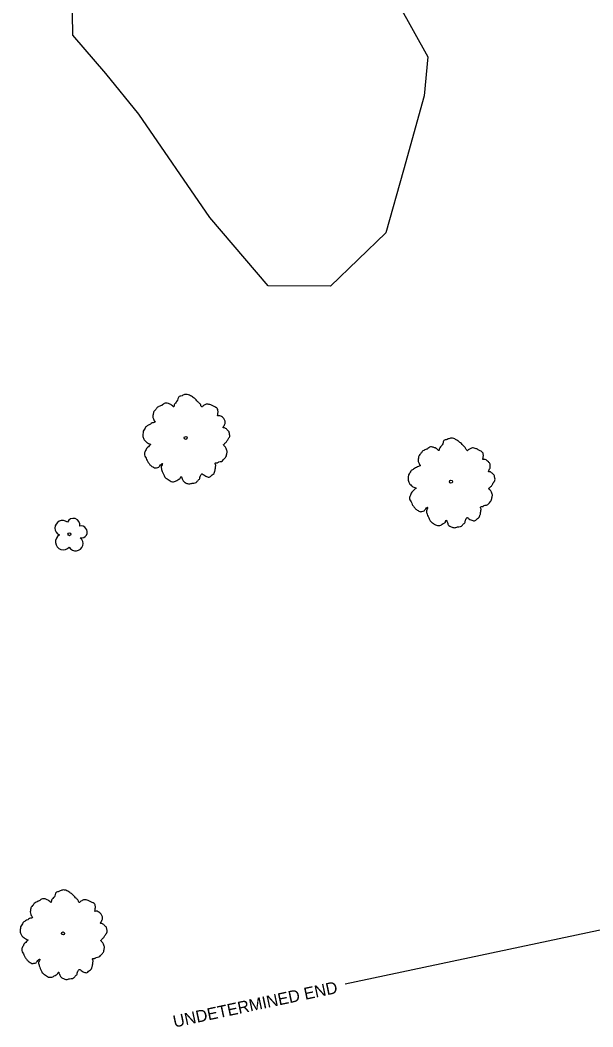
# Model space of a CAD drawing. Extents: x 2132221 to 2141942, y 535736 to 547298.
# Drawn here: x 2138833.1 to 2138928.5, y 541415.3 to 541583.2 of the extents above; entities that cross this region are included whole.
import ezdxf

# ---------------------------------------------------------------- set-up
doc = ezdxf.new("R2010")
doc.units = 0
for name, color, linetype in [('RD_EX_DR_Inlet_txCode', 7, 'Continuous'), ('RD_EX_DR_Pipe', 7, 'Continuous'), ('RD_EX_VEG', 7, 'Continuous')]:
    doc.layers.add(name, color=color, linetype=linetype)

msp = doc.modelspace()

# ---------------------------------------------------------------- linework, layer by layer
at = {"layer": 'RD_EX_DR_Pipe'}
msp.add_line((2139033.96, 541453.51), (2138887.26, 541422.38), dxfattribs=at)
at = {"layer": 'RD_EX_VEG'}
msp.add_lwpolyline([(2138852.89, 541567.46), (2138847.39, 541574.24), (2138841.87, 541580.63), (2138841.79, 541587.95), (2138843.6, 541590), (2138847.58, 541592.92), (2138852.98, 541597.9), (2138864.37, 541603.21), (2138877.52, 541613.84), (2138881.28, 541616.2), (2138890.32, 541611.2), (2138897.88, 541602.99), (2138893.7, 541590.26), (2138901.06, 541577.05), (2138900.41, 541570.53), (2138897.01, 541558.14), (2138894.07, 541547.67), (2138884.85, 541538.8), (2138874.45, 541538.84), (2138864.7, 541550.22)], close=True, dxfattribs=at)
for centre, radius in [((2138860.7, 541513.49), 0.25), ((2138860.67, 541513.49), 0.0001), ((2138904.9, 541506.19), 0.25), ((2138904.87, 541506.19), 0.0001), ((2138841.33, 541497.43), 0.25), ((2138840.26, 541430.85), 0.25), ((2138840.24, 541430.84), 0.0001)]:
    msp.add_circle(centre, radius, dxfattribs=at)
for centre, radius, start, end in [((2138840.16, 541498.47), 1.26, 49.0921, 247.3743), ((2138841.98, 541499), 1.08, 347.6166, 157.3963), ((2138840.32, 541496.16), 1.32, 119.5229, 318.3992), ((2138843.29, 541497.81), 0.995, 261.4029, 104.687), ((2138842.37, 541495.88), 1.22, 209.207, 50.7449)]:
    msp.add_arc(centre, radius, start, end, dxfattribs=at)
for points in [[(2138866.06, 541518.25), (2138865.87, 541518.49), (2138865.58, 541518.66), (2138865.34, 541518.78), (2138865.13, 541518.89), (2138864.9, 541518.99), (2138864.57, 541519.09), (2138864.27, 541519.12), (2138864, 541519.04), (2138863.8, 541518.93), (2138863.57, 541518.78), (2138863.44, 541518.66), (2138863.34, 541518.73), (2138863.25, 541518.86), (2138863.14, 541519.1), (2138862.97, 541519.28), (2138862.8, 541519.46), (2138862.55, 541519.7), (2138862.31, 541519.96), (2138862.09, 541520.13), (2138861.83, 541520.34), (2138861.48, 541520.53), (2138861.15, 541520.7), (2138860.77, 541520.75), (2138860.25, 541520.61), (2138859.91, 541520.47), (2138859.62, 541520.41), (2138859.39, 541519.99), (2138859.25, 541519.63), (2138859.12, 541519.47), (2138858.86, 541519.13), (2138858.76, 541518.91), (2138858.7, 541518.68), (2138858.63, 541518.72), (2138858.34, 541518.96), (2138858.06, 541519.11), (2138857.61, 541519.27), (2138857.29, 541519.28), (2138856.99, 541519.14), (2138856.71, 541518.92), (2138856.5, 541518.86), (2138856.24, 541518.73), (2138856.17, 541518.69), (2138855.9, 541518.51), (2138855.64, 541518.13), (2138855.4, 541517.88), (2138855.31, 541517.63), (2138855.29, 541517.4), (2138855.22, 541517.11), (2138855.33, 541516.66), (2138855.47, 541516.35), (2138855.59, 541516.19), (2138855.11, 541515.98), (2138854.81, 541515.78), (2138854.44, 541515.6), (2138854.38, 541515.55), (2138854, 541515.26), (2138853.86, 541514.93), (2138853.63, 541514.62), (2138853.59, 541514.34), (2138853.55, 541513.94), (2138853.61, 541513.55), (2138853.85, 541513.09), (2138854.14, 541512.82), (2138854.66, 541512.51), (2138854.89, 541512.38), (2138854.74, 541512.28), (2138854.48, 541512.01), (2138854.17, 541511.72), (2138854.03, 541511.39), (2138853.9, 541511.13), (2138853.82, 541510.85), (2138853.87, 541510.46), (2138854.09, 541510.11), (2138854.26, 541509.7), (2138854.51, 541509.32), (2138854.83, 541508.93), (2138855.35, 541508.59), (2138855.63, 541508.48), (2138855.82, 541508.52), (2138856.23, 541508.63), (2138856.37, 541508.82), (2138856.82, 541509.21), (2138856.76, 541509.01), (2138856.62, 541508.65), (2138856.74, 541508.08), (2138856.88, 541507.66), (2138857.1, 541507.21), (2138857.24, 541506.94), (2138857.62, 541506.64), (2138857.93, 541506.42), (2138858.28, 541506.23), (2138858.68, 541506.19), (2138859, 541506.25), (2138859.24, 541506.4), (2138859.56, 541506.6), (2138859.73, 541506.68)], [(2138859.73, 541506.68), (2138859.81, 541506.85), (2138859.95, 541507.06), (2138859.99, 541506.99), (2138860.07, 541506.83), (2138860.16, 541506.54), (2138860.26, 541506.32), (2138860.5, 541506.1), (2138860.76, 541505.97), (2138861.27, 541505.82), (2138861.8, 541505.94), (2138862.28, 541506.01), (2138862.57, 541506.17), (2138862.7, 541506.36), (2138863.05, 541506.72), (2138863.1, 541507.04), (2138863.16, 541507.16), (2138863.39, 541507.5), (2138863.47, 541507.48), (2138863.7, 541507.31), (2138864.04, 541507.12), (2138864.32, 541507), (2138864.6, 541506.96), (2138864.82, 541507.05), (2138865.1, 541507.34), (2138865.42, 541507.58), (2138865.48, 541507.73), (2138865.53, 541507.91), (2138865.62, 541508.1), (2138865.63, 541508.31), (2138865.67, 541508.49), (2138865.68, 541508.63), (2138865.7, 541508.82), (2138865.68, 541509.03), (2138865.61, 541509.18), (2138865.69, 541509.32), (2138865.94, 541509.34), (2138866.05, 541509.37), (2138866.23, 541509.51), (2138866.64, 541509.58), (2138866.97, 541509.81), (2138867.24, 541510.14), (2138867.41, 541510.36), (2138867.51, 541510.66), (2138867.56, 541510.97), (2138867.61, 541511.18), (2138867.58, 541511.4), (2138867.45, 541511.72), (2138867.32, 541511.94), (2138867.08, 541512.2), (2138866.98, 541512.38), (2138867.04, 541512.39), (2138867.15, 541512.49), (2138867.35, 541512.68), (2138867.63, 541513.04), (2138867.9, 541513.49), (2138867.91, 541513.51), (2138868.03, 541513.75), (2138868.02, 541514.05), (2138867.98, 541514.25), (2138867.94, 541514.48), (2138867.78, 541514.68), (2138867.58, 541514.9), (2138867.36, 541515.07), (2138867.15, 541515.15), (2138866.94, 541515.19), (2138867, 541515.35), (2138867.15, 541515.62), (2138867.23, 541515.76), (2138867.26, 541515.99), (2138867.25, 541516.29), (2138867.04, 541516.71), (2138866.56, 541517.12), (2138866.21, 541517.2), (2138865.98, 541517.19), (2138866.04, 541517.31), (2138866.05, 541517.6), (2138866.11, 541517.79), (2138866.08, 541518), (2138866.05, 541518.18), (2138866.02, 541518.29)], [(2138910.26, 541510.95), (2138910.07, 541511.19), (2138909.78, 541511.36), (2138909.54, 541511.47), (2138909.33, 541511.59), (2138909.1, 541511.69), (2138908.77, 541511.79), (2138908.47, 541511.82), (2138908.2, 541511.74), (2138908.01, 541511.63), (2138907.77, 541511.48), (2138907.64, 541511.36), (2138907.54, 541511.43), (2138907.45, 541511.56), (2138907.34, 541511.79), (2138907.17, 541511.98), (2138907, 541512.16), (2138906.75, 541512.4), (2138906.51, 541512.66), (2138906.29, 541512.83), (2138906.03, 541513.03), (2138905.68, 541513.22), (2138905.36, 541513.4), (2138904.97, 541513.45), (2138904.45, 541513.31), (2138904.11, 541513.17), (2138903.82, 541513.11), (2138903.59, 541512.69), (2138903.45, 541512.33), (2138903.32, 541512.17), (2138903.06, 541511.83), (2138902.96, 541511.6), (2138902.9, 541511.38), (2138902.83, 541511.41), (2138902.54, 541511.66), (2138902.27, 541511.81), (2138901.81, 541511.97), (2138901.49, 541511.98), (2138901.19, 541511.84), (2138900.91, 541511.62), (2138900.7, 541511.56), (2138900.45, 541511.42), (2138900.37, 541511.39), (2138900.1, 541511.21), (2138899.84, 541510.83), (2138899.6, 541510.58), (2138899.52, 541510.33), (2138899.49, 541510.1), (2138899.42, 541509.8), (2138899.53, 541509.36), (2138899.68, 541509.05), (2138899.79, 541508.89), (2138899.31, 541508.68), (2138899.02, 541508.48), (2138898.64, 541508.3), (2138898.58, 541508.25), (2138898.2, 541507.96), (2138898.06, 541507.63), (2138897.84, 541507.32), (2138897.79, 541507.04), (2138897.75, 541506.64), (2138897.81, 541506.25), (2138898.06, 541505.79), (2138898.35, 541505.52), (2138898.86, 541505.21), (2138899.09, 541505.08), (2138898.94, 541504.98), (2138898.68, 541504.71), (2138898.37, 541504.42), (2138898.23, 541504.09), (2138898.1, 541503.83), (2138898.02, 541503.55), (2138898.07, 541503.16), (2138898.29, 541502.81), (2138898.46, 541502.4), (2138898.71, 541502.02), (2138899.03, 541501.63), (2138899.55, 541501.29), (2138899.83, 541501.18), (2138900.03, 541501.22), (2138900.44, 541501.33), (2138900.57, 541501.52), (2138901.03, 541501.9), (2138900.97, 541501.71), (2138900.83, 541501.35), (2138900.94, 541500.78), (2138901.09, 541500.36), (2138901.3, 541499.91), (2138901.45, 541499.64), (2138901.82, 541499.34), (2138902.13, 541499.12), (2138902.48, 541498.93), (2138902.88, 541498.89), (2138903.2, 541498.95), (2138903.44, 541499.1), (2138903.77, 541499.3), (2138903.93, 541499.38)], [(2138903.93, 541499.38), (2138904.01, 541499.55), (2138904.16, 541499.76), (2138904.19, 541499.69), (2138904.27, 541499.52), (2138904.36, 541499.24), (2138904.46, 541499.02), (2138904.7, 541498.8), (2138904.96, 541498.66), (2138905.47, 541498.52), (2138906, 541498.64), (2138906.48, 541498.71), (2138906.77, 541498.87), (2138906.9, 541499.06), (2138907.25, 541499.42), (2138907.3, 541499.74), (2138907.36, 541499.86), (2138907.59, 541500.2), (2138907.68, 541500.18), (2138907.9, 541500.01), (2138908.24, 541499.82), (2138908.52, 541499.7), (2138908.8, 541499.66), (2138909.02, 541499.75), (2138909.3, 541500.04), (2138909.62, 541500.28), (2138909.68, 541500.43), (2138909.73, 541500.61), (2138909.82, 541500.8), (2138909.83, 541501.01), (2138909.87, 541501.19), (2138909.88, 541501.33), (2138909.91, 541501.52), (2138909.88, 541501.73), (2138909.81, 541501.88), (2138909.89, 541502.02), (2138910.14, 541502.04), (2138910.25, 541502.07), (2138910.43, 541502.21), (2138910.84, 541502.28), (2138911.17, 541502.51), (2138911.45, 541502.84), (2138911.61, 541503.06), (2138911.71, 541503.36), (2138911.76, 541503.67), (2138911.81, 541503.88), (2138911.78, 541504.1), (2138911.65, 541504.42), (2138911.52, 541504.64), (2138911.28, 541504.89), (2138911.18, 541505.08), (2138911.24, 541505.09), (2138911.35, 541505.19), (2138911.55, 541505.38), (2138911.83, 541505.74), (2138912.1, 541506.19), (2138912.11, 541506.2), (2138912.23, 541506.45), (2138912.23, 541506.75), (2138912.18, 541506.94), (2138912.14, 541507.18), (2138911.99, 541507.38), (2138911.78, 541507.6), (2138911.56, 541507.77), (2138911.35, 541507.84), (2138911.14, 541507.89), (2138911.2, 541508.05), (2138911.35, 541508.32), (2138911.43, 541508.46), (2138911.46, 541508.69), (2138911.45, 541508.99), (2138911.24, 541509.41), (2138910.76, 541509.81), (2138910.41, 541509.9), (2138910.18, 541509.89), (2138910.24, 541510.01), (2138910.25, 541510.3), (2138910.31, 541510.49), (2138910.28, 541510.7), (2138910.26, 541510.88), (2138910.23, 541510.99)], [(2138845.62, 541435.61), (2138845.44, 541435.84), (2138845.14, 541436.01), (2138844.9, 541436.13), (2138844.69, 541436.25), (2138844.47, 541436.34), (2138844.13, 541436.45), (2138843.83, 541436.48), (2138843.57, 541436.4), (2138843.37, 541436.28), (2138843.13, 541436.13), (2138843, 541436.01), (2138842.9, 541436.09), (2138842.82, 541436.22), (2138842.7, 541436.45), (2138842.53, 541436.64), (2138842.36, 541436.82), (2138842.11, 541437.06), (2138841.87, 541437.32), (2138841.65, 541437.49), (2138841.39, 541437.69), (2138841.05, 541437.88), (2138840.72, 541438.05), (2138840.33, 541438.11), (2138839.81, 541437.97), (2138839.47, 541437.82), (2138839.18, 541437.76), (2138838.95, 541437.35), (2138838.82, 541436.98), (2138838.69, 541436.83), (2138838.42, 541436.49), (2138838.33, 541436.26), (2138838.26, 541436.03), (2138838.19, 541436.07), (2138837.9, 541436.31), (2138837.63, 541436.47), (2138837.17, 541436.63), (2138836.86, 541436.64), (2138836.55, 541436.49), (2138836.28, 541436.27), (2138836.06, 541436.21), (2138835.81, 541436.08), (2138835.74, 541436.05), (2138835.46, 541435.87), (2138835.2, 541435.49), (2138834.96, 541435.23), (2138834.88, 541434.99), (2138834.85, 541434.76), (2138834.79, 541434.46), (2138834.89, 541434.01), (2138835.04, 541433.71), (2138835.15, 541433.54), (2138834.67, 541433.33), (2138834.38, 541433.13), (2138834, 541432.95), (2138833.94, 541432.9), (2138833.56, 541432.62), (2138833.42, 541432.29), (2138833.2, 541431.98), (2138833.15, 541431.7), (2138833.12, 541431.29), (2138833.17, 541430.9), (2138833.42, 541430.45), (2138833.71, 541430.17), (2138834.23, 541429.87), (2138834.45, 541429.74), (2138834.3, 541429.64), (2138834.04, 541429.36), (2138833.73, 541429.07), (2138833.6, 541428.74), (2138833.46, 541428.48), (2138833.38, 541428.21), (2138833.43, 541427.81), (2138833.65, 541427.47), (2138833.83, 541427.06), (2138834.08, 541426.67), (2138834.4, 541426.29), (2138834.91, 541425.95), (2138835.19, 541425.83), (2138835.39, 541425.88), (2138835.8, 541425.98), (2138835.93, 541426.17), (2138836.39, 541426.56), (2138836.33, 541426.37), (2138836.19, 541426), (2138836.31, 541425.43), (2138836.45, 541425.02), (2138836.66, 541424.57), (2138836.81, 541424.3), (2138837.18, 541424), (2138837.49, 541423.77), (2138837.84, 541423.58), (2138838.24, 541423.55), (2138838.57, 541423.61), (2138838.8, 541423.76), (2138839.13, 541423.95), (2138839.29, 541424.04)], [(2138839.29, 541424.04), (2138839.37, 541424.21), (2138839.52, 541424.42), (2138839.55, 541424.34), (2138839.63, 541424.18), (2138839.73, 541423.89), (2138839.82, 541423.68), (2138840.06, 541423.46), (2138840.32, 541423.32), (2138840.83, 541423.18), (2138841.36, 541423.3), (2138841.84, 541423.36), (2138842.13, 541423.53), (2138842.27, 541423.72), (2138842.62, 541424.08), (2138842.66, 541424.39), (2138842.72, 541424.51), (2138842.95, 541424.86), (2138843.04, 541424.84), (2138843.26, 541424.67), (2138843.61, 541424.48), (2138843.88, 541424.36), (2138844.16, 541424.31), (2138844.38, 541424.41), (2138844.66, 541424.7), (2138844.99, 541424.93), (2138845.05, 541425.09), (2138845.09, 541425.26), (2138845.18, 541425.46), (2138845.19, 541425.67), (2138845.24, 541425.84), (2138845.24, 541425.98), (2138845.27, 541426.18), (2138845.24, 541426.39), (2138845.18, 541426.53), (2138845.25, 541426.67), (2138845.5, 541426.7), (2138845.61, 541426.73), (2138845.79, 541426.86), (2138846.2, 541426.93), (2138846.53, 541427.17), (2138846.81, 541427.49), (2138846.98, 541427.72), (2138847.08, 541428.01), (2138847.12, 541428.33), (2138847.17, 541428.54), (2138847.14, 541428.75), (2138847.01, 541429.08), (2138846.88, 541429.29), (2138846.64, 541429.55), (2138846.55, 541429.73), (2138846.6, 541429.75), (2138846.71, 541429.85), (2138846.91, 541430.04), (2138847.19, 541430.39), (2138847.46, 541430.84), (2138847.48, 541430.86), (2138847.59, 541431.1), (2138847.59, 541431.4), (2138847.54, 541431.6), (2138847.5, 541431.83), (2138847.35, 541432.03), (2138847.14, 541432.25), (2138846.92, 541432.42), (2138846.71, 541432.5), (2138846.5, 541432.55), (2138846.56, 541432.7), (2138846.71, 541432.98), (2138846.79, 541433.12), (2138846.82, 541433.35), (2138846.81, 541433.65), (2138846.6, 541434.06), (2138846.12, 541434.47), (2138845.77, 541434.56), (2138845.54, 541434.55), (2138845.6, 541434.67), (2138845.61, 541434.95), (2138845.67, 541435.14), (2138845.65, 541435.36), (2138845.62, 541435.54), (2138845.59, 541435.64)]]:
    msp.add_spline(points, degree=3, dxfattribs=at)

# ---------------------------------------------------------------- texts
at = {"layer": 'RD_EX_DR_Inlet_txCode'}
msp.add_text('UNDETERMINED END', height=2, rotation=11.9774, dxfattribs=at).set_placement((2138858.82, 541415.15))

doc.saveas('drawing.dxf')
